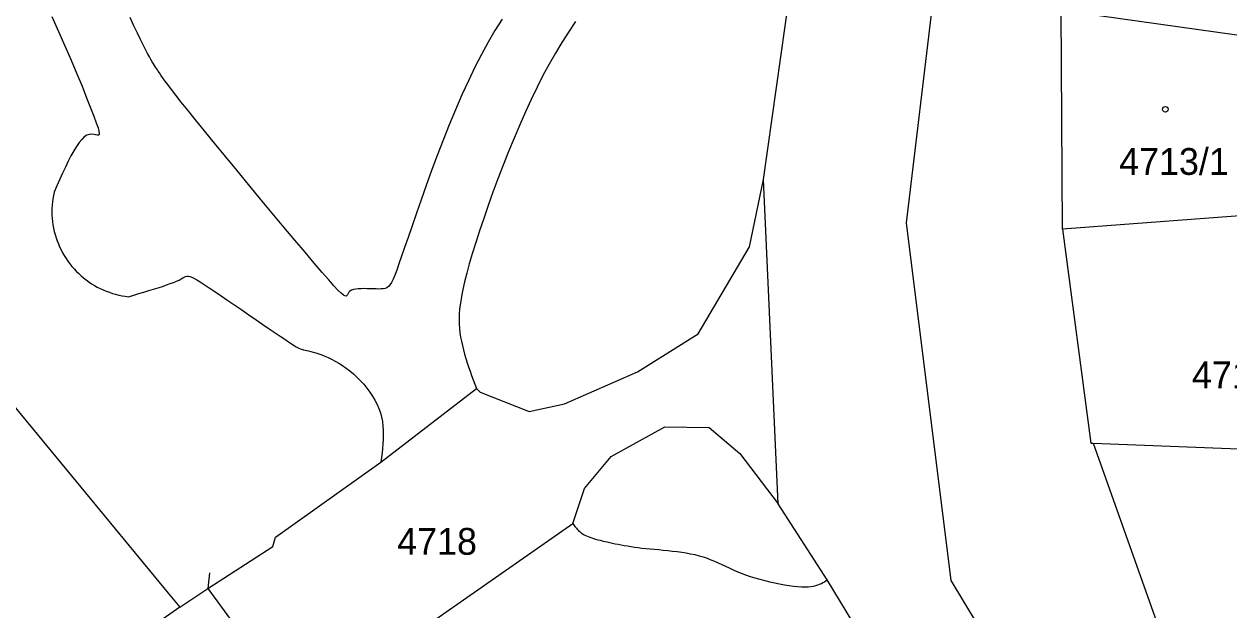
# Model space of a CAD drawing. Extents: x -756746 to -753363, y -1166406 to -1161727.
# Drawn here: x -755598 to -755521.6, y -1165980.1 to -1165943 of the extents above; entities that cross this region are included whole.
import ezdxf

# ---------------------------------------------------------------- set-up
doc = ezdxf.new("R2010")
doc.units = 0
for name, color, linetype in [('Hranice parcel', 7, 'Continuous'), ('Parcelní čísla', 7, 'Continuous'), ('Vnitřní kresba', 7, 'Continuous'), ('Značky budov', 7, 'Continuous')]:
    doc.layers.add(name, color=color, linetype=linetype)

msp = doc.modelspace()

# ---------------------------------------------------------------- linework, layer by layer
at = {"layer": 'Hranice parcel'}
for p, q in [((-755532.16, -1165956), (-755532.24, -1165942.1)), ((-755532.24, -1165942.1), (-755518.8, -1165944)), ((-755550.2, -1165973.43), (-755551.12, -1165952.84)), ((-755582.25, -1165976.13), (-755582.08, -1165975.54)), ((-755586.38, -1165978.8), (-755582.25, -1165976.13)), ((-755586.38, -1165978.8), (-755580.52, -1165986.75))]:
    msp.add_line(p, q, dxfattribs=at)
for points in [[(-755551.12, -1165952.84), (-755548.11, -1165931.42), (-755547.65, -1165927.51), (-755545.13, -1165927.48), (-755542.79, -1165906.58), (-755543.13, -1165899.43)], [(-755652.08, -1165904.59), (-755651.85, -1165904.85), (-755652.05, -1165905.03), (-755621.65, -1165939.3), (-755588.88, -1165979.08), (-755588.15, -1165979.98), (-755586.38, -1165978.8)], [(-755569.11, -1165966.34), (-755565.99, -1165967.56), (-755563.76, -1165967.08), (-755559.12, -1165965.05), (-755555.28, -1165962.63), (-755552.01, -1165957.11), (-755551.12, -1165952.84)], [(-755505.12, -1165956.68), (-755506.11, -1165956.55), (-755507.98, -1165956.32), (-755511.91, -1165955.83), (-755511.95, -1165954.68), (-755518.65, -1165954.98), (-755532.16, -1165956)], [(-755532.16, -1165956), (-755530.37, -1165969.58), (-755530.21, -1165969.57)], [(-755582.08, -1165975.54), (-755575.39, -1165970.77), (-755569.34, -1165966.1), (-755569.11, -1165966.34)], [(-755563.22, -1165974.66), (-755562.48, -1165972.45), (-755560.79, -1165970.41), (-755557.38, -1165968.54), (-755554.58, -1165968.57), (-755552.62, -1165970.23), (-755550.2, -1165973.43)], [(-755530.21, -1165969.57), (-755518.82, -1165970.02), (-755518.49, -1165971.01), (-755517.37, -1165971.01), (-755511.28, -1165971.06), (-755505.8, -1165972.08), (-755494.76, -1165973.51), (-755490.74, -1165974.04)], [(-755530.21, -1165969.57), (-755523.43, -1165988.69), (-755523.38, -1165988.83)], [(-755545.04, -1165981.62), (-755547.08, -1165978.25), (-755550.2, -1165973.43)], [(-755580.52, -1165986.75), (-755578.42, -1165985.29), (-755563.22, -1165974.66)]]:
    msp.add_lwpolyline(points, dxfattribs=at)
at = {"layer": 'Vnitřní kresba'}
for p, q in [((-755534.18, -1165889.96), (-755542.08, -1165955.59)), ((-755586.258, -1165977.807), (-755586.379, -1165978.8)), ((-755588.15, -1165979.98), (-755594.78, -1165984.58))]:
    msp.add_line(p, q, dxfattribs=at)
for points in [[(-755596.271, -1165942.508), (-755595.844, -1165943.451), (-755595.437, -1165944.373), (-755595.05, -1165945.27), (-755594.684, -1165946.135), (-755594.354, -1165946.932), (-755594.06, -1165947.657), (-755593.805, -1165948.3), (-755593.6, -1165948.83), (-755593.446, -1165949.245), (-755593.338, -1165949.558), (-755593.277, -1165949.775), (-755593.255, -1165949.917), (-755593.27, -1165949.996), (-755593.317, -1165950.028), (-755593.392, -1165950.026), (-755593.492, -1165950.007), (-755593.612, -1165949.984), (-755593.747, -1165949.972), (-755593.895, -1165949.986), (-755594.05, -1165950.04), (-755594.209, -1165950.146), (-755594.374, -1165950.305), (-755594.54, -1165950.507), (-755594.709, -1165950.751), (-755594.882, -1165951.035), (-755595.055, -1165951.347), (-755595.231, -1165951.688), (-755595.41, -1165952.055), (-755595.588, -1165952.437), (-755595.768, -1165952.832), (-755595.95, -1165953.241), (-755596.13, -1165953.65)], [(-755577.555, -1165960.212), (-755577.605, -1165960.242), (-755577.676, -1165960.233), (-755577.777, -1165960.174), (-755577.922, -1165960.053), (-755578.117, -1165959.861), (-755578.374, -1165959.587), (-755578.707, -1165959.214), (-755579.12, -1165958.74), (-755579.621, -1165958.155), (-755580.208, -1165957.462), (-755580.852, -1165956.697), (-755581.545, -1165955.869), (-755582.282, -1165954.985), (-755583.031, -1165954.083), (-755583.785, -1165953.171), (-755584.54, -1165952.256), (-755585.262, -1165951.377), (-755585.946, -1165950.541), (-755586.585, -1165949.757), (-755587.15, -1165949.06), (-755587.637, -1165948.455), (-755588.054, -1165947.932), (-755588.398, -1165947.495), (-755588.682, -1165947.129), (-755588.916, -1165946.824), (-755589.1, -1165946.577), (-755589.245, -1165946.378), (-755589.359, -1165946.215), (-755589.447, -1165946.086), (-755589.517, -1165945.979), (-755589.576, -1165945.886), (-755589.63, -1165945.8), (-755589.687, -1165945.713), (-755589.749, -1165945.618), (-755589.817, -1165945.511), (-755589.894, -1165945.386), (-755589.983, -1165945.237), (-755590.083, -1165945.06), (-755590.198, -1165944.85), (-755590.331, -1165944.597), (-755590.48, -1165944.302), (-755590.65, -1165943.957), (-755590.844, -1165943.552), (-755591.06, -1165943.09), (-755591.301, -1165942.565)], [(-755567.712, -1165942.683), (-755568.159, -1165943.4), (-755568.591, -1165944.138), (-755569.015, -1165944.909), (-755569.438, -1165945.728), (-755569.85, -1165946.58), (-755570.258, -1165947.476), (-755570.666, -1165948.419), (-755571.06, -1165949.375), (-755571.445, -1165950.343), (-755571.821, -1165951.323), (-755572.178, -1165952.28), (-755572.518, -1165953.215), (-755572.843, -1165954.126), (-755573.142, -1165954.98), (-755573.417, -1165955.777), (-755573.669, -1165956.514), (-755573.89, -1165957.16), (-755574.081, -1165957.717), (-755574.248, -1165958.195), (-755574.39, -1165958.588), (-755574.514, -1165958.911), (-755574.627, -1165959.173), (-755574.728, -1165959.374), (-755574.824, -1165959.526), (-755574.921, -1165959.636), (-755575.019, -1165959.71), (-755575.126, -1165959.756), (-755575.246, -1165959.78), (-755575.38, -1165959.79), (-755575.533, -1165959.792), (-755575.705, -1165959.79), (-755575.887, -1165959.784), (-755576.076, -1165959.777), (-755576.271, -1165959.772), (-755576.463, -1165959.769), (-755576.649, -1165959.771), (-755576.829, -1165959.781), (-755576.992, -1165959.8), (-755577.138, -1165959.829), (-755577.263, -1165959.872), (-755577.36, -1165959.93), (-755577.429, -1165960.002), (-755577.478, -1165960.082), (-755577.517, -1165960.155), (-755577.555, -1165960.212)], [(-755563.048, -1165942.83), (-755563.495, -1165943.489), (-755563.92, -1165944.152), (-755564.329, -1165944.831), (-755564.73, -1165945.535), (-755565.115, -1165946.251), (-755565.492, -1165946.989), (-755565.865, -1165947.761), (-755566.23, -1165948.55), (-755566.591, -1165949.367), (-755566.952, -1165950.215), (-755567.301, -1165951.068), (-755567.642, -1165951.927), (-755567.975, -1165952.797), (-755568.29, -1165953.649), (-755568.59, -1165954.485), (-755568.876, -1165955.309), (-755569.139, -1165956.093), (-755569.38, -1165956.839), (-755569.599, -1165957.55), (-755569.79, -1165958.2), (-755569.953, -1165958.793), (-755570.091, -1165959.338), (-755570.202, -1165959.827), (-755570.29, -1165960.271), (-755570.357, -1165960.681), (-755570.402, -1165961.052), (-755570.429, -1165961.393), (-755570.439, -1165961.714), (-755570.434, -1165962.011), (-755570.414, -1165962.294), (-755570.382, -1165962.571), (-755570.34, -1165962.84), (-755570.289, -1165963.109), (-755570.228, -1165963.381), (-755570.161, -1165963.651), (-755570.087, -1165963.921), (-755570.007, -1165964.195), (-755569.921, -1165964.465), (-755569.832, -1165964.736), (-755569.737, -1165965.011), (-755569.641, -1165965.282), (-755569.542, -1165965.554), (-755569.441, -1165965.828), (-755569.34, -1165966.1)], [(-755596.13, -1165953.65), (-755596.172, -1165953.855), (-755596.206, -1165954.061), (-755596.233, -1165954.268), (-755596.251, -1165954.476), (-755596.262, -1165954.685), (-755596.264, -1165954.894), (-755596.258, -1165955.102), (-755596.245, -1165955.311), (-755596.223, -1165955.519), (-755596.194, -1165955.725), (-755596.157, -1165955.931), (-755596.111, -1165956.135), (-755596.059, -1165956.337), (-755595.998, -1165956.537), (-755595.93, -1165956.734), (-755595.854, -1165956.929), (-755595.771, -1165957.121), (-755595.68, -1165957.309), (-755595.583, -1165957.494), (-755595.478, -1165957.675), (-755595.367, -1165957.851), (-755595.249, -1165958.024), (-755595.124, -1165958.191), (-755594.994, -1165958.354), (-755594.857, -1165958.512), (-755594.714, -1165958.664), (-755594.565, -1165958.811), (-755594.411, -1165958.952), (-755594.251, -1165959.087), (-755594.087, -1165959.216), (-755593.918, -1165959.338), (-755593.744, -1165959.454), (-755593.565, -1165959.563), (-755593.383, -1165959.665), (-755593.197, -1165959.76), (-755593.008, -1165959.848), (-755592.815, -1165959.929), (-755592.619, -1165960.002), (-755592.421, -1165960.068), (-755592.22, -1165960.126), (-755592.018, -1165960.176), (-755591.813, -1165960.219), (-755591.607, -1165960.253), (-755591.4, -1165960.28)], [(-755542.08, -1165955.59), (-755539.25, -1165978.29), (-755510.89, -1166025.31), (-755454.17, -1166087.58), (-755455.79, -1166119.36), (-755491.85, -1166160.95), (-755507.24, -1166188.52)], [(-755591.4, -1165960.28), (-755591.075, -1165960.184), (-755590.748, -1165960.086), (-755590.431, -1165959.991), (-755590.12, -1165959.896), (-755589.817, -1165959.802), (-755589.529, -1165959.711), (-755589.256, -1165959.622), (-755588.998, -1165959.535), (-755588.763, -1165959.451), (-755588.55, -1165959.371), (-755588.36, -1165959.293), (-755588.2, -1165959.22), (-755588.068, -1165959.152), (-755587.958, -1165959.09), (-755587.865, -1165959.039), (-755587.782, -1165959.001), (-755587.699, -1165958.978), (-755587.613, -1165958.975), (-755587.515, -1165958.993), (-755587.396, -1165959.036), (-755587.254, -1165959.106), (-755587.079, -1165959.206), (-755586.861, -1165959.341), (-755586.6, -1165959.51), (-755586.288, -1165959.717), (-755585.926, -1165959.959), (-755585.533, -1165960.224), (-755585.112, -1165960.51), (-755584.667, -1165960.814), (-755584.217, -1165961.122), (-755583.766, -1165961.431), (-755583.316, -1165961.739), (-755582.888, -1165962.033), (-755582.484, -1165962.31), (-755582.109, -1165962.566), (-755581.78, -1165962.79), (-755581.499, -1165962.98), (-755581.26, -1165963.139), (-755581.063, -1165963.268), (-755580.9, -1165963.371), (-755580.762, -1165963.453), (-755580.648, -1165963.515), (-755580.55, -1165963.562), (-755580.461, -1165963.598), (-755580.378, -1165963.625), (-755580.295, -1165963.647), (-755580.203, -1165963.668), (-755580.1, -1165963.69), (-755579.98, -1165963.717), (-755579.842, -1165963.751), (-755579.689, -1165963.792), (-755579.523, -1165963.841), (-755579.342, -1165963.899), (-755579.151, -1165963.967), (-755578.951, -1165964.046), (-755578.739, -1165964.138), (-755578.522, -1165964.241), (-755578.3, -1165964.359), (-755578.07, -1165964.492), (-755577.84, -1165964.64), (-755577.608, -1165964.804), (-755577.373, -1165964.985), (-755577.144, -1165965.179), (-755576.919, -1165965.386), (-755576.697, -1165965.607), (-755576.487, -1165965.837), (-755576.288, -1165966.076), (-755576.099, -1165966.326), (-755575.927, -1165966.581), (-755575.772, -1165966.842), (-755575.635, -1165967.11), (-755575.52, -1165967.38), (-755575.428, -1165967.652), (-755575.356, -1165967.93), (-755575.304, -1165968.207), (-755575.27, -1165968.486), (-755575.251, -1165968.77), (-755575.245, -1165969.052), (-755575.252, -1165969.335), (-755575.268, -1165969.623), (-755575.292, -1165969.908), (-755575.321, -1165970.194), (-755575.355, -1165970.483), (-755575.39, -1165970.77)], [(-755563.22, -1165974.66), (-755563.178, -1165974.723), (-755563.135, -1165974.786), (-755563.091, -1165974.848), (-755563.045, -1165974.91), (-755562.996, -1165974.972), (-755562.945, -1165975.031), (-755562.89, -1165975.09), (-755562.831, -1165975.148), (-755562.767, -1165975.204), (-755562.698, -1165975.258), (-755562.622, -1165975.31), (-755562.54, -1165975.36), (-755562.451, -1165975.407), (-755562.354, -1165975.453), (-755562.252, -1165975.497), (-755562.142, -1165975.539), (-755562.025, -1165975.579), (-755561.903, -1165975.618), (-755561.774, -1165975.656), (-755561.638, -1165975.694), (-755561.497, -1165975.731), (-755561.351, -1165975.767), (-755561.197, -1165975.804), (-755561.04, -1165975.84), (-755560.877, -1165975.877), (-755560.707, -1165975.914), (-755560.532, -1165975.95), (-755560.35, -1165975.987), (-755560.159, -1165976.024), (-755559.963, -1165976.059), (-755559.758, -1165976.094), (-755559.543, -1165976.128), (-755559.32, -1165976.161), (-755559.088, -1165976.192), (-755558.843, -1165976.222), (-755558.59, -1165976.25), (-755558.326, -1165976.276), (-755558.05, -1165976.302), (-755557.77, -1165976.327), (-755557.484, -1165976.354), (-755557.191, -1165976.382), (-755556.9, -1165976.413), (-755556.609, -1165976.448), (-755556.316, -1165976.487), (-755556.03, -1165976.532), (-755555.75, -1165976.583), (-755555.474, -1165976.643), (-755555.21, -1165976.71), (-755554.957, -1165976.786), (-755554.71, -1165976.871), (-755554.472, -1165976.963), (-755554.239, -1165977.06), (-755554.006, -1165977.163), (-755553.775, -1165977.269), (-755553.543, -1165977.377), (-755553.304, -1165977.488), (-755553.061, -1165977.598), (-755552.81, -1165977.707), (-755552.545, -1165977.816), (-755552.27, -1165977.92), (-755551.981, -1165978.02), (-755551.677, -1165978.117), (-755551.368, -1165978.207), (-755551.053, -1165978.291), (-755550.733, -1165978.369), (-755550.418, -1165978.44), (-755550.106, -1165978.502), (-755549.799, -1165978.558), (-755549.506, -1165978.603), (-755549.227, -1165978.639), (-755548.962, -1165978.665), (-755548.72, -1165978.68), (-755548.501, -1165978.684), (-755548.301, -1165978.678), (-755548.124, -1165978.662), (-755547.964, -1165978.638), (-755547.818, -1165978.606), (-755547.687, -1165978.567), (-755547.568, -1165978.523), (-755547.458, -1165978.474), (-755547.357, -1165978.421), (-755547.262, -1165978.366), (-755547.169, -1165978.308), (-755547.08, -1165978.25)]]:
    msp.add_lwpolyline(points, dxfattribs=at)
at = {"layer": 'Značky budov'}
msp.add_circle((-755525.637, -1165948.389), 0.175, dxfattribs=at)

# ---------------------------------------------------------------- texts
at = {"layer": 'Parcelní čísla'}
for s, p in [('4713/1', (-755528.57, -1165952.55)), ('4714/1', (-755523.95, -1165966.09)), ('4718', (-755574.36, -1165976.65))]:
    msp.add_text(s, height=1.7, dxfattribs=at).set_placement(p)

doc.saveas('drawing.dxf')
